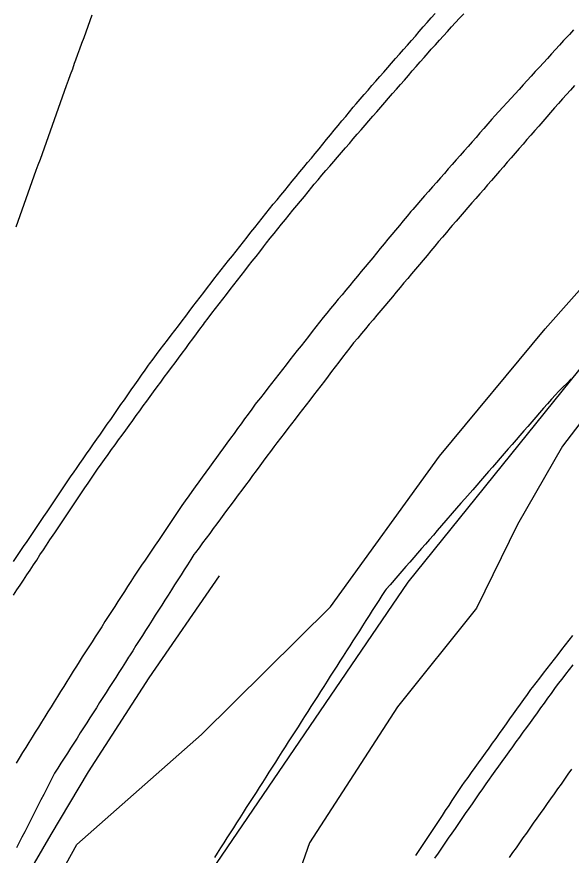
# Model space of a CAD drawing. Extents: x 1901471 to 1963503, y 756461 to 799997.
# Drawn here: x 1940640.1 to 1940732.5, y 779428.2 to 779568 of the extents above; entities that cross this region are included whole.
import ezdxf

# ---------------------------------------------------------------- set-up
doc = ezdxf.new("R2010")
doc.units = 0
for name, color, linetype in [('RD_EX_Fence_Other', 7, 'Continuous'), ('RD_EX_GuardRail', 7, 'Continuous'), ('RD_EX_H2O', 7, 'Continuous'), ('RD_EX_Road', 7, 'Continuous'), ('RD_EX_VEG', 7, 'Continuous')]:
    doc.layers.add(name, color=color, linetype=linetype)

msp = doc.modelspace()

# ---------------------------------------------------------------- linework, layer by layer
at = {"layer": 'RD_EX_Fence_Other'}
msp.add_lwpolyline([(1940588, 779237.71), (1940621.08, 779319.22), (1940644.7, 779375.93), (1940668.32, 779419.32), (1940705.35, 779473.74), (1940740.92, 779517.9), (1940769.2, 779548.76), (1940799.77, 779577.61), (1940836.16, 779606.88), (1940888.14, 779644.88), (1940935.78, 779672.22), (1940998.75, 779702.85), (1941091.16, 779746.65), (1941164.37, 779777.83)], dxfattribs=at)
at = {"layer": 'RD_EX_GuardRail'}
msp.add_lwpolyline([(1940582.39, 779299.83), (1940590.51, 779318.18), (1940597.49, 779333.44), (1940605.49, 779351.43), (1940613.41, 779368.66), (1940619.98, 779382.35), (1940629.76, 779402), (1940637.07, 779416.63), (1940645.87, 779431.63), (1940652.07, 779442.11), (1940662.19, 779457.79), (1940673.93, 779474.76)], dxfattribs=at)
at = {"layer": 'RD_EX_H2O'}
for points in [[(1940640.01, 779533), (1940640.35, 779533.94), (1940640.68, 779534.88), (1940641.02, 779535.82), (1940641.36, 779536.76), (1940641.69, 779537.7), (1940642.03, 779538.64), (1940642.37, 779539.58), (1940642.7, 779540.53), (1940643.04, 779541.47), (1940643.38, 779542.41), (1940643.71, 779543.35), (1940644.05, 779544.29), (1940644.39, 779545.23), (1940644.72, 779546.17), (1940645.06, 779547.11), (1940645.4, 779548.06), (1940645.73, 779549), (1940646.07, 779549.94), (1940646.41, 779550.88), (1940646.74, 779551.82), (1940647.08, 779552.76), (1940647.42, 779553.7), (1940647.75, 779554.64), (1940648.09, 779555.59), (1940648.43, 779556.53), (1940648.76, 779557.47), (1940649.1, 779558.41), (1940649.44, 779559.35), (1940649.77, 779560.29), (1940649.96, 779560.82), (1940650.3, 779561.76), (1940650.65, 779562.7), (1940650.99, 779563.64), (1940651.33, 779564.58), (1940651.33, 779564.58), (1940651.67, 779565.52), (1940652.01, 779566.46), (1940652.35, 779567.4), (1940652.69, 779568.34)], [(1940732.52, 779507.64), (1940731.81, 779506.93), (1940731.1, 779506.22), (1940730.4, 779505.52), (1940729.87, 779504.99), (1940729.22, 779504.24), (1940728.56, 779503.48), (1940727.91, 779502.73), (1940727.25, 779501.97), (1940726.59, 779501.22), (1940725.94, 779500.46), (1940725.28, 779499.71), (1940724.63, 779498.95), (1940723.97, 779498.2), (1940723.32, 779497.45), (1940722.66, 779496.69), (1940722, 779495.94), (1940721.35, 779495.18), (1940720.69, 779494.43), (1940720.04, 779493.67), (1940719.38, 779492.92), (1940718.72, 779492.16), (1940718.07, 779491.41), (1940717.41, 779490.65), (1940716.76, 779489.9), (1940716.1, 779489.14), (1940714.79, 779487.63), (1940714.13, 779486.88), (1940710.2, 779482.35), (1940709.54, 779481.59), (1940708.89, 779480.84), (1940708.23, 779480.08), (1940707.57, 779479.33), (1940706.92, 779478.57), (1940706.26, 779477.82), (1940705.61, 779477.06), (1940705.61, 779477.06), (1940704.95, 779476.31), (1940704.3, 779475.55), (1940703.64, 779474.8), (1940702.33, 779473.29), (1940701.67, 779472.53), (1940701.52, 779472.36), (1940700.98, 779471.52), (1940700.45, 779470.68), (1940699.91, 779469.84), (1940699.37, 779468.99), (1940698.83, 779468.15), (1940698.29, 779467.31), (1940697.75, 779466.46), (1940697.22, 779465.62), (1940696.68, 779464.78), (1940696.14, 779463.94), (1940695.6, 779463.09), (1940695.06, 779462.25), (1940694.52, 779461.41), (1940693.98, 779460.57), (1940693.45, 779459.72), (1940692.91, 779458.88), (1940692.37, 779458.04), (1940691.83, 779457.2), (1940691.29, 779456.35), (1940690.75, 779455.51), (1940690.22, 779454.67), (1940689.68, 779453.82), (1940689.14, 779452.98), (1940688.6, 779452.14), (1940688.06, 779451.3), (1940687.52, 779450.45), (1940686.99, 779449.61), (1940686.45, 779448.77), (1940685.91, 779447.93), (1940685.37, 779447.08), (1940684.83, 779446.24), (1940684.29, 779445.4), (1940683.75, 779444.56), (1940683.22, 779443.71), (1940682.68, 779442.87), (1940682.14, 779442.03), (1940681.6, 779441.18), (1940681.06, 779440.34), (1940680.52, 779439.5), (1940679.99, 779438.66), (1940679.45, 779437.81), (1940678.91, 779436.97), (1940678.37, 779436.13), (1940677.83, 779435.29), (1940677.29, 779434.44), (1940676.75, 779433.6), (1940676.22, 779432.76), (1940675.68, 779431.92), (1940675.14, 779431.07), (1940674.6, 779430.23), (1940674.06, 779429.39), (1940673.52, 779428.54), (1940673.06, 779427.82)]]:
    msp.add_lwpolyline(points, dxfattribs=at)
at = {"layer": 'RD_EX_Road'}
for points in [[(1940639.59, 779477.19), (1940640.15, 779478.02), (1940640.71, 779478.85), (1940641.27, 779479.68), (1940641.83, 779480.51), (1940642.39, 779481.34), (1940642.95, 779482.17), (1940643.51, 779482.99), (1940644.07, 779483.82), (1940644.63, 779484.65), (1940644.63, 779484.65), (1940645.19, 779485.48), (1940645.74, 779486.31), (1940646.3, 779487.14), (1940646.86, 779487.97), (1940647.42, 779488.8), (1940647.98, 779489.62), (1940648.54, 779490.45), (1940649.1, 779491.28), (1940649.66, 779492.11), (1940650.05, 779492.69), (1940650.62, 779493.51), (1940651.19, 779494.32), (1940651.76, 779495.14), (1940652.34, 779495.96), (1940652.91, 779496.78), (1940653.48, 779497.6), (1940654.05, 779498.42), (1940654.62, 779499.24), (1940655.2, 779500.06), (1940655.77, 779500.88), (1940656.34, 779501.7), (1940656.91, 779502.52), (1940657.49, 779503.34), (1940658.06, 779504.16), (1940658.63, 779504.98), (1940659.2, 779505.8), (1940659.77, 779506.62), (1940660.35, 779507.44), (1940660.92, 779508.26), (1940661.49, 779509.08), (1940662.06, 779509.89), (1940662.22, 779510.12), (1940662.83, 779510.92), (1940663.43, 779511.71), (1940664.03, 779512.51), (1940664.64, 779513.31), (1940665.24, 779514.1), (1940665.85, 779514.9), (1940666.45, 779515.69), (1940667.06, 779516.49), (1940667.66, 779517.29), (1940668.27, 779518.08), (1940668.87, 779518.88), (1940669.47, 779519.68), (1940670.08, 779520.47), (1940670.68, 779521.27), (1940671.29, 779522.06), (1940671.89, 779522.86), (1940672.5, 779523.66), (1940672.94, 779524.24), (1940673.56, 779525.02), (1940674.18, 779525.8), (1940674.8, 779526.59), (1940675.42, 779527.37), (1940676.05, 779528.15), (1940676.67, 779528.94), (1940677.29, 779529.72), (1940677.91, 779530.5), (1940678.53, 779531.28), (1940679.15, 779532.07), (1940679.77, 779532.85), (1940680.4, 779533.63), (1940681.02, 779534.42), (1940681.64, 779535.2), (1940681.64, 779535.2), (1940682.26, 779535.98), (1940682.86, 779536.74), (1940683.5, 779537.51), (1940684.13, 779538.28), (1940684.77, 779539.06), (1940685.4, 779539.83), (1940686.04, 779540.6), (1940686.67, 779541.37), (1940687.31, 779542.14), (1940687.95, 779542.92), (1940688.58, 779543.69), (1940689.22, 779544.46), (1940689.85, 779545.23), (1940690.49, 779546), (1940691.12, 779546.78), (1940691.76, 779547.55), (1940692.39, 779548.32), (1940693.03, 779549.09), (1940693.66, 779549.86), (1940694.3, 779550.64), (1940694.93, 779551.41), (1940695.57, 779552.18), (1940696.2, 779552.95), (1940696.67, 779553.52), (1940697.33, 779554.27), (1940697.99, 779555.03), (1940698.65, 779555.78), (1940699.3, 779556.53), (1940699.96, 779557.28), (1940700.62, 779558.04), (1940701.28, 779558.79), (1940701.93, 779559.54), (1940702.59, 779560.3), (1940703.25, 779561.05), (1940703.91, 779561.8), (1940704.57, 779562.55), (1940705.22, 779563.31), (1940705.88, 779564.06), (1940706.54, 779564.81), (1940707.2, 779565.56), (1940707.85, 779566.32), (1940708.51, 779567.07), (1940709.17, 779567.82), (1940709.83, 779568.58)], [(1940639.59, 779471.58), (1940640.14, 779472.42), (1940640.69, 779473.25), (1940641.24, 779474.08), (1940641.79, 779474.92), (1940642.34, 779475.75), (1940642.89, 779476.59), (1940643.44, 779477.42), (1940643.99, 779478.26), (1940644.55, 779479.09), (1940645.1, 779479.92), (1940645.65, 779480.76), (1940646.2, 779481.59), (1940646.44, 779481.96), (1940647, 779482.79), (1940647.56, 779483.62), (1940648.11, 779484.45), (1940648.67, 779485.28), (1940649.23, 779486.11), (1940649.79, 779486.94), (1940650.34, 779487.77), (1940650.9, 779488.6), (1940651.46, 779489.43), (1940652.02, 779490.26), (1940652.57, 779491.09), (1940653.13, 779491.92), (1940653.59, 779492.59), (1940654.17, 779493.4), (1940654.76, 779494.21), (1940655.34, 779495.02), (1940655.93, 779495.83), (1940656.52, 779496.64), (1940657.1, 779497.45), (1940657.69, 779498.26), (1940658.27, 779499.07), (1940658.86, 779499.88), (1940659.45, 779500.69), (1940660.03, 779501.5), (1940660.62, 779502.31), (1940661.2, 779503.12), (1940661.79, 779503.93), (1940662.33, 779504.68), (1940662.92, 779505.48), (1940663.52, 779506.28), (1940664.11, 779507.09), (1940664.7, 779507.89), (1940665.3, 779508.69), (1940665.89, 779509.5), (1940666.49, 779510.3), (1940667.08, 779511.1), (1940667.67, 779511.91), (1940668.27, 779512.71), (1940668.86, 779513.51), (1940669.46, 779514.32), (1940670.05, 779515.12), (1940670.64, 779515.92), (1940671.24, 779516.72), (1940671.42, 779516.97), (1940672.03, 779517.76), (1940672.64, 779518.56), (1940673.26, 779519.35), (1940673.26, 779519.35), (1940673.87, 779520.14), (1940674.48, 779520.93), (1940675.09, 779521.72), (1940675.7, 779522.51), (1940676.32, 779523.3), (1940676.93, 779524.09), (1940677.54, 779524.88), (1940678.15, 779525.67), (1940678.76, 779526.46), (1940679.37, 779527.25), (1940679.99, 779528.04), (1940680.6, 779528.83), (1940681.21, 779529.63), (1940681.74, 779530.31), (1940682.37, 779531.08), (1940683, 779531.86), (1940683.63, 779532.64), (1940684.26, 779533.41), (1940684.89, 779534.19), (1940685.52, 779534.97), (1940686.15, 779535.74), (1940686.78, 779536.52), (1940687.41, 779537.29), (1940688.04, 779538.07), (1940688.67, 779538.85), (1940689.29, 779539.62), (1940689.67, 779540.08), (1940690.32, 779540.84), (1940690.97, 779541.6), (1940691.63, 779542.36), (1940692.28, 779543.11), (1940692.93, 779543.87), (1940693.58, 779544.63), (1940694.24, 779545.39), (1940694.89, 779546.14), (1940695.54, 779546.9), (1940696.19, 779547.66), (1940696.85, 779548.42), (1940697.5, 779549.17), (1940698.15, 779549.93), (1940698.81, 779550.68), (1940699.46, 779551.44), (1940700.12, 779552.19), (1940700.78, 779552.95), (1940701.43, 779553.7), (1940702.09, 779554.45), (1940702.74, 779555.21), (1940703.4, 779555.96), (1940704.06, 779556.71), (1940704.71, 779557.47), (1940705.37, 779558.22), (1940706.02, 779558.98), (1940706.68, 779559.73), (1940707.34, 779560.48), (1940707.99, 779561.24), (1940708.65, 779561.99), (1940709.2, 779562.63), (1940709.88, 779563.36), (1940710.55, 779564.1), (1940711.22, 779564.84), (1940711.9, 779565.58), (1940712.57, 779566.32), (1940713.25, 779567.05), (1940713.92, 779567.79), (1940713.92, 779567.79), (1940714.6, 779568.53)], [(1940732.91, 779565.82), (1940732.22, 779565.09), (1940731.92, 779564.78), (1940731.25, 779564.04), (1940730.58, 779563.3), (1940729.9, 779562.56), (1940729.23, 779561.82), (1940728.55, 779561.08), (1940727.88, 779560.35), (1940727.21, 779559.61), (1940726.53, 779558.87), (1940725.86, 779558.13), (1940725.19, 779557.39), (1940724.51, 779556.65), (1940723.84, 779555.91), (1940723.17, 779555.17), (1940722.49, 779554.44), (1940721.82, 779553.7), (1940721.14, 779552.96), (1940720.47, 779552.22), (1940719.8, 779551.48), (1940719.28, 779550.92), (1940718.63, 779550.17), (1940717.97, 779549.41), (1940717.31, 779548.66), (1940716.65, 779547.91), (1940715.99, 779547.16), (1940715.33, 779546.41), (1940714.67, 779545.66), (1940714.01, 779544.9), (1940713.35, 779544.15), (1940712.69, 779543.4), (1940712.03, 779542.65), (1940711.38, 779541.9), (1940710.72, 779541.15), (1940710.06, 779540.39), (1940709.4, 779539.64), (1940708.74, 779538.89), (1940708.08, 779538.14), (1940707.42, 779537.39), (1940706.76, 779536.64), (1940706.1, 779535.88), (1940705.8, 779535.54), (1940705.16, 779534.77), (1940704.52, 779534), (1940703.89, 779533.23), (1940703.25, 779532.45), (1940702.61, 779531.68), (1940701.98, 779530.91), (1940701.34, 779530.14), (1940700.7, 779529.37), (1940700.06, 779528.6), (1940699.43, 779527.83), (1940698.79, 779527.06), (1940698.15, 779526.29), (1940697.52, 779525.52), (1940696.88, 779524.75), (1940696.24, 779523.98), (1940695.6, 779523.21), (1940694.97, 779522.44), (1940694.33, 779521.67), (1940693.69, 779520.9), (1940693.05, 779520.13), (1940692.42, 779519.36), (1940691.78, 779518.59), (1940691.18, 779517.87), (1940690.57, 779517.08), (1940689.95, 779516.29), (1940689.33, 779515.51), (1940688.72, 779514.72), (1940688.1, 779513.93), (1940687.49, 779513.14), (1940686.87, 779512.36), (1940686.25, 779511.57), (1940685.64, 779510.78), (1940685.02, 779509.99), (1940684.41, 779509.21), (1940683.79, 779508.42), (1940683.17, 779507.63), (1940682.56, 779506.84), (1940681.94, 779506.06), (1940681.32, 779505.27), (1940680.71, 779504.48), (1940680.09, 779503.69), (1940679.85, 779503.39), (1940679.27, 779502.58), (1940678.68, 779501.77), (1940678.09, 779500.96), (1940677.5, 779500.15), (1940676.91, 779499.35), (1940676.33, 779498.54), (1940675.74, 779497.73), (1940675.15, 779496.92), (1940674.56, 779496.11), (1940673.98, 779495.3), (1940673.39, 779494.49), (1940672.8, 779493.69), (1940672.21, 779492.88), (1940671.62, 779492.07), (1940671.04, 779491.26), (1940670.45, 779490.45), (1940669.86, 779489.64), (1940669.27, 779488.83), (1940668.77, 779488.14), (1940668.21, 779487.31), (1940667.65, 779486.49), (1940667.09, 779485.66), (1940666.53, 779484.83), (1940665.97, 779484), (1940665.41, 779483.18), (1940664.85, 779482.35), (1940664.29, 779481.52), (1940663.73, 779480.69), (1940663.17, 779479.87), (1940662.61, 779479.04), (1940662.05, 779478.21), (1940661.49, 779477.38), (1940660.93, 779476.56), (1940660.37, 779475.73), (1940659.81, 779474.9), (1940659.68, 779474.71), (1940659.14, 779473.86), (1940658.6, 779473.02), (1940658.06, 779472.18), (1940657.52, 779471.34), (1940656.98, 779470.5), (1940656.44, 779469.66), (1940655.9, 779468.82), (1940655.36, 779467.98), (1940654.82, 779467.14), (1940654.28, 779466.29), (1940653.74, 779465.45), (1940653.2, 779464.61), (1940652.66, 779463.77), (1940652.12, 779462.93), (1940651.58, 779462.09), (1940651.04, 779461.25), (1940650.5, 779460.41), (1940650.07, 779459.73), (1940649.54, 779458.88), (1940649.01, 779458.03), (1940648.48, 779457.18), (1940647.96, 779456.33), (1940647.43, 779455.48), (1940646.9, 779454.64), (1940646.37, 779453.79), (1940645.85, 779452.94), (1940645.32, 779452.09), (1940644.79, 779451.24), (1940644.27, 779450.39), (1940643.74, 779449.54), (1940643.21, 779448.69), (1940642.68, 779447.85), (1940642.16, 779447), (1940641.63, 779446.15), (1940641.1, 779445.3), (1940640.54, 779444.39), (1940640.03, 779443.54)], [(1940733.07, 779556.55), (1940732.4, 779555.8), (1940731.74, 779555.05), (1940731.07, 779554.31), (1940730.41, 779553.56), (1940729.74, 779552.81), (1940729.07, 779552.06), (1940728.42, 779551.31), (1940727.76, 779550.55), (1940727.11, 779549.8), (1940726.45, 779549.04), (1940725.8, 779548.29), (1940725.14, 779547.54), (1940724.48, 779546.78), (1940723.83, 779546.03), (1940723.17, 779545.27), (1940722.52, 779544.52), (1940721.86, 779543.76), (1940721.21, 779543.01), (1940720.55, 779542.25), (1940719.89, 779541.5), (1940719.24, 779540.74), (1940718.58, 779539.99), (1940717.93, 779539.24), (1940717.27, 779538.48), (1940716.62, 779537.73), (1940715.96, 779536.97), (1940715.3, 779536.22), (1940714.65, 779535.46), (1940713.99, 779534.71), (1940713.34, 779533.95), (1940712.68, 779533.2), (1940712.35, 779532.82), (1940711.71, 779532.05), (1940711.06, 779531.28), (1940710.42, 779530.52), (1940709.78, 779529.75), (1940709.14, 779528.99), (1940708.49, 779528.22), (1940707.85, 779527.45), (1940707.21, 779526.69), (1940706.57, 779525.92), (1940705.92, 779525.16), (1940705.28, 779524.39), (1940704.64, 779523.63), (1940704, 779522.86), (1940703.35, 779522.09), (1940702.71, 779521.33), (1940702.07, 779520.56), (1940701.43, 779519.8), (1940700.79, 779519.03), (1940700.14, 779518.26), (1940699.5, 779517.5), (1940698.86, 779516.73), (1940698.22, 779515.97), (1940697.57, 779515.2), (1940696.93, 779514.43), (1940696.25, 779513.62), (1940695.64, 779512.82), (1940695.03, 779512.03), (1940694.42, 779511.24), (1940693.81, 779510.44), (1940693.2, 779509.65), (1940692.59, 779508.86), (1940691.99, 779508.06), (1940691.38, 779507.27), (1940690.77, 779506.48), (1940690.16, 779505.68), (1940689.55, 779504.89), (1940688.94, 779504.1), (1940688.33, 779503.3), (1940687.73, 779502.51), (1940687.12, 779501.72), (1940686.51, 779500.92), (1940685.9, 779500.13), (1940685.29, 779499.34), (1940684.68, 779498.54), (1940684.07, 779497.75), (1940683.47, 779496.96), (1940682.98, 779496.32), (1940682.38, 779495.52), (1940681.79, 779494.72), (1940681.2, 779493.91), (1940680.6, 779493.11), (1940680.01, 779492.31), (1940679.41, 779491.5), (1940678.82, 779490.7), (1940678.22, 779489.9), (1940677.63, 779489.09), (1940677.03, 779488.29), (1940676.44, 779487.49), (1940675.84, 779486.68), (1940675.25, 779485.88), (1940674.65, 779485.08), (1940674.06, 779484.27), (1940673.46, 779483.47), (1940672.87, 779482.67), (1940672.28, 779481.86), (1940671.68, 779481.06), (1940671.09, 779480.26), (1940670.49, 779479.45), (1940669.9, 779478.65), (1940669.65, 779478.32), (1940669.11, 779477.48), (1940668.58, 779476.63), (1940668.04, 779475.79), (1940667.5, 779474.95), (1940666.97, 779474.1), (1940666.43, 779473.26), (1940665.89, 779472.42), (1940665.36, 779471.57), (1940664.82, 779470.73), (1940664.28, 779469.89), (1940663.75, 779469.05), (1940663.21, 779468.2), (1940662.67, 779467.36), (1940662.14, 779466.52), (1940661.6, 779465.67), (1940661.06, 779464.83), (1940660.53, 779463.99), (1940659.99, 779463.14), (1940659.45, 779462.3), (1940658.92, 779461.46), (1940658.76, 779461.21), (1940658.22, 779460.37), (1940657.68, 779459.52), (1940657.15, 779458.68), (1940656.61, 779457.84), (1940656.07, 779457), (1940655.54, 779456.15), (1940655, 779455.31), (1940654.46, 779454.47), (1940653.92, 779453.63), (1940653.39, 779452.78), (1940652.85, 779451.94), (1940652.31, 779451.1), (1940651.78, 779450.26), (1940651.24, 779449.42), (1940650.7, 779448.57), (1940650.16, 779447.73), (1940649.63, 779446.89), (1940649.09, 779446.05), (1940648.55, 779445.2), (1940648.02, 779444.36), (1940647.48, 779443.52), (1940646.94, 779442.68), (1940646.43, 779441.87), (1940645.98, 779440.98), (1940645.52, 779440.09), (1940645.07, 779439.2), (1940644.62, 779438.31), (1940644.16, 779437.42), (1940643.71, 779436.53), (1940643.26, 779435.64), (1940642.8, 779434.75), (1940642.35, 779433.86), (1940641.89, 779432.97), (1940641.44, 779432.08), (1940640.99, 779431.19), (1940640.53, 779430.3), (1940640.08, 779429.41)], [(1940706.6, 779428.15), (1940707.16, 779428.99), (1940707.71, 779429.82), (1940708.27, 779430.65), (1940708.82, 779431.48), (1940709.37, 779432.32), (1940709.93, 779433.15), (1940710.48, 779433.98), (1940711.04, 779434.81), (1940711.59, 779435.64), (1940712.15, 779436.48), (1940712.7, 779437.31), (1940713.25, 779438.14), (1940713.81, 779438.97), (1940714.36, 779439.81), (1940714.75, 779440.35), (1940715.33, 779441.16), (1940715.92, 779441.98), (1940716.5, 779442.79), (1940717.08, 779443.6), (1940717.66, 779444.42), (1940718.24, 779445.23), (1940718.82, 779446.05), (1940719.4, 779446.86), (1940719.99, 779447.67), (1940720.57, 779448.49), (1940721.15, 779449.3), (1940721.73, 779450.11), (1940722.31, 779450.93), (1940722.89, 779451.74), (1940723.47, 779452.55), (1940724.06, 779453.37), (1940724.64, 779454.18), (1940725.22, 779454.99), (1940725.8, 779455.81), (1940726.06, 779456.15), (1940726.67, 779456.94), (1940727.28, 779457.73), (1940727.9, 779458.52), (1940728.51, 779459.31), (1940729.12, 779460.1), (1940729.12, 779460.1), (1940729.73, 779460.89), (1940730.34, 779461.68), (1940730.96, 779462.47), (1940731.57, 779463.26), (1940732.18, 779464.05), (1940732.79, 779464.85)], [(1940709.81, 779427.72), (1940710.38, 779428.54), (1940710.95, 779429.37), (1940711.52, 779430.19), (1940712.08, 779431.01), (1940712.65, 779431.84), (1940713.22, 779432.66), (1940713.79, 779433.48), (1940714.36, 779434.31), (1940714.92, 779435.13), (1940715.49, 779435.95), (1940716.06, 779436.78), (1940716.63, 779437.6), (1940717.19, 779438.42), (1940717.76, 779439.25), (1940718.33, 779440.07), (1940718.9, 779440.89), (1940719.26, 779441.4), (1940719.85, 779442.21), (1940720.43, 779443.02), (1940721.02, 779443.83), (1940721.6, 779444.64), (1940722.19, 779445.45), (1940722.77, 779446.26), (1940723.36, 779447.07), (1940723.94, 779447.88), (1940724.53, 779448.69), (1940725.12, 779449.5), (1940725.7, 779450.31), (1940726.29, 779451.12), (1940726.87, 779451.93), (1940727.46, 779452.75), (1940728.04, 779453.56), (1940728.63, 779454.37), (1940729.21, 779455.18), (1940729.8, 779455.99), (1940730.38, 779456.8), (1940730.98, 779457.57), (1940731.59, 779458.36), (1940732.2, 779459.15), (1940732.82, 779459.94)], [(1940722.22, 779427.8), (1940722.79, 779428.62), (1940723.37, 779429.43), (1940723.95, 779430.25), (1940724.52, 779431.07), (1940725.1, 779431.89), (1940725.68, 779432.7), (1940726.25, 779433.52), (1940726.83, 779434.34), (1940727.41, 779435.15), (1940727.99, 779435.97), (1940728.56, 779436.79), (1940729.14, 779437.6), (1940729.72, 779438.42), (1940730.29, 779439.24), (1940730.87, 779440.05), (1940731.45, 779440.87), (1940732.02, 779441.69), (1940732.6, 779442.51)]]:
    msp.add_lwpolyline(points, dxfattribs=at)
at = {"layer": 'RD_EX_VEG'}
msp.add_lwpolyline([(1940626.54, 779378.98), (1940643.33, 779417.7), (1940650.15, 779430), (1940670.88, 779448.31), (1940692.4, 779469.61), (1940710.58, 779494.74), (1940728.18, 779515.98), (1940744.84, 779534.76), (1940754.04, 779547.94), (1940766.36, 779556.06), (1940772.66, 779551.31), (1940767.09, 779540.89), (1940746.06, 779516.01), (1940731.08, 779496.38), (1940723.54, 779483.33), (1940716.71, 779469.4), (1940703.54, 779452.93), (1940688.9, 779430.26), (1940682.24, 779411.25), (1940671.39, 779393.39), (1940658.42, 779373.94), (1940645.92, 779351.89), (1940632.01, 779335.65)], dxfattribs=at)

doc.saveas('drawing.dxf')
